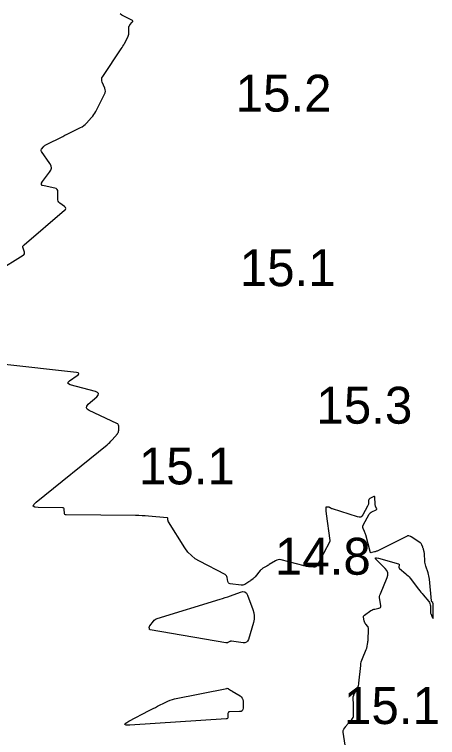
# Model space of a CAD drawing. Extents: x 1023796 to 1112670, y 656573 to 837340.
# Drawn here: x 1101264.9 to 1101322.3, y 689814.6 to 689912.6 of the extents above; entities that cross this region are included whole.
import ezdxf

# ---------------------------------------------------------------- set-up
doc = ezdxf.new("R2010")
doc.units = 0
doc.layers.add('V-CHAN-CONT-15FT', color=7, linetype='Continuous')
doc.layers.add('V-TOPO-SOUN', color=7, linetype='Continuous')

msp = doc.modelspace()

# ---------------------------------------------------------------- linework, layer by layer
at = {"layer": 'V-CHAN-CONT-15FT'}
for points in [[(1101262.576, 689877.823), (1101266.101, 689879.99), (1101266.202, 689880.072), (1101266.262, 689880.171), (1101266.28, 689880.284), (1101266.256, 689880.413), (1101266.076, 689880.959), (1101266.051, 689881.09), (1101266.064, 689881.21), (1101266.115, 689881.319), (1101266.206, 689881.417), (1101271.714, 689886.088), (1101271.825, 689886.215), (1101271.861, 689886.339), (1101271.82, 689886.462), (1101271.702, 689886.583), (1101271.079, 689887.063), (1101270.943, 689887.192), (1101270.848, 689887.341), (1101270.792, 689887.509), (1101270.777, 689887.696), (1101270.799, 689888.589), (1101270.778, 689888.781), (1101270.702, 689888.931), (1101270.573, 689889.037), (1101270.389, 689889.1), (1101268.938, 689889.388), (1101268.69, 689889.473), (1101268.569, 689889.605), (1101268.576, 689889.784), (1101268.71, 689890.01), (1101269.685, 689891.238), (1101269.858, 689891.527), (1101269.921, 689891.82), (1101269.875, 689892.115), (1101269.718, 689892.414), (1101268.569, 689894.044), (1101268.525, 689894.129), (1101268.513, 689894.212), (1101268.531, 689894.294), (1101268.582, 689894.375), (1101268.846, 689894.697), (1101268.915, 689894.773), (1101268.991, 689894.841), (1101269.074, 689894.9), (1101269.164, 689894.952), (1101271.466, 689896.114), (1101271.751, 689896.257), (1101272.037, 689896.4), (1101272.322, 689896.541), (1101272.609, 689896.682), (1101273.868, 689897.298), (1101274.09, 689897.42), (1101274.298, 689897.562), (1101274.492, 689897.722), (1101274.671, 689897.902), (1101275.357, 689898.662), (1101275.522, 689898.856), (1101275.673, 689899.06), (1101275.811, 689899.273), (1101275.935, 689899.496), (1101277.133, 689901.814), (1101277.212, 689902.014), (1101277.244, 689902.217), (1101277.227, 689902.421), (1101277.163, 689902.626), (1101276.808, 689903.453), (1101276.747, 689903.657), (1101276.738, 689903.856), (1101276.783, 689904.05), (1101276.882, 689904.239), (1101279.396, 689907.992), (1101279.51, 689908.167), (1101279.62, 689908.344), (1101279.726, 689908.525), (1101279.826, 689908.708), (1101280.276, 689909.548), (1101280.338, 689909.684), (1101280.381, 689909.823), (1101280.406, 689909.967), (1101280.413, 689910.116), (1101280.403, 689910.775), (1101280.412, 689910.894), (1101280.441, 689911.005), (1101280.492, 689911.108), (1101280.563, 689911.204), (1101280.89, 689911.572), (1101280.947, 689911.659), (1101280.957, 689911.737), (1101280.919, 689911.807), (1101280.834, 689911.867), (1101279.481, 689912.552), (1101279.268, 689912.7)], [(1101309.759, 689813.588), (1101309.503, 689815.362), (1101309.497, 689815.469), (1101309.511, 689815.571), (1101309.544, 689815.669), (1101309.596, 689815.762), (1101309.845, 689816.126), (1101309.909, 689816.216), (1101309.976, 689816.303), (1101310.047, 689816.387), (1101310.12, 689816.469), (1101310.677, 689817.066), (1101310.78, 689817.198), (1101310.852, 689817.342), (1101310.894, 689817.498), (1101310.906, 689817.665), (1101310.881, 689819.052), (1101310.88, 689819.106), (1101310.879, 689819.161), (1101310.878, 689819.216), (1101310.876, 689819.271), (1101310.872, 689819.49), (1101310.87, 689819.544), (1101310.868, 689819.599), (1101310.865, 689819.654), (1101310.862, 689819.708), (1101310.849, 689819.927), (1101310.847, 689819.981), (1101310.85, 689820.035), (1101310.857, 689820.089), (1101310.868, 689820.142), (1101310.93, 689820.385), (1101310.946, 689820.443), (1101310.966, 689820.499), (1101310.99, 689820.554), (1101311.016, 689820.607), (1101311.442, 689821.389), (1101311.514, 689821.54), (1101311.571, 689821.695), (1101311.611, 689821.855), (1101311.635, 689822.02), (1101311.866, 689824.384), (1101311.899, 689824.631), (1101311.951, 689824.874), (1101312.021, 689825.113), (1101312.11, 689825.346), (1101312.614, 689826.541), (1101312.653, 689826.639), (1101312.686, 689826.738), (1101312.713, 689826.839), (1101312.735, 689826.941), (1101312.814, 689827.355), (1101312.831, 689827.458), (1101312.845, 689827.562), (1101312.855, 689827.667), (1101312.862, 689827.771), (1101312.929, 689829.376), (1101312.925, 689829.46), (1101312.905, 689829.539), (1101312.871, 689829.613), (1101312.821, 689829.681), (1101312.561, 689829.977), (1101312.521, 689830.027), (1101312.487, 689830.08), (1101312.458, 689830.137), (1101312.434, 689830.196), (1101312.35, 689830.44), (1101312.331, 689830.501), (1101312.315, 689830.564), (1101312.304, 689830.627), (1101312.296, 689830.69), (1101312.266, 689831.006), (1101312.268, 689831.076), (1101312.286, 689831.138), (1101312.322, 689831.192), (1101312.375, 689831.238), (1101313.264, 689831.842), (1101313.385, 689831.915), (1101313.511, 689831.975), (1101313.643, 689832.02), (1101313.78, 689832.052), (1101314.341, 689832.153), (1101314.462, 689832.193), (1101314.541, 689832.262), (1101314.58, 689832.359), (1101314.579, 689832.486), (1101314.446, 689833.359), (1101314.43, 689833.55), (1101314.44, 689833.737), (1101314.476, 689833.922), (1101314.537, 689834.103), (1101315.456, 689836.309), (1101315.551, 689836.653), (1101315.539, 689836.975), (1101315.422, 689837.275), (1101315.199, 689837.553), (1101314.094, 689838.622), (1101313.898, 689838.843), (1101313.864, 689838.97), (1101313.991, 689839.004), (1101314.28, 689838.945), (1101316.99, 689838.166), (1101317.043, 689838.143), (1101317.078, 689838.108), (1101317.095, 689838.062), (1101317.095, 689838.004), (1101317.059, 689837.751), (1101317.057, 689837.691), (1101317.07, 689837.636), (1101317.097, 689837.587), (1101317.139, 689837.543), (1101317.99, 689836.837), (1101318.144, 689836.701), (1101318.29, 689836.558), (1101318.428, 689836.407), (1101318.557, 689836.248), (1101319.721, 689834.731), (1101319.874, 689834.533), (1101320.03, 689834.338), (1101320.188, 689834.144), (1101320.348, 689833.952), (1101321.107, 689833.054), (1101321.2, 689832.925), (1101321.267, 689832.787), (1101321.309, 689832.639), (1101321.326, 689832.481), (1101321.354, 689831.516), (1101321.355, 689831.498), (1101321.356, 689831.48), (1101321.356, 689831.475), (1101321.357, 689831.471), (1101321.358, 689831.466), (1101321.36, 689831.462), (1101321.606, 689830.864), (1101321.641, 689830.792), (1101321.667, 689830.771), (1101321.685, 689830.8), (1101321.694, 689830.879), (1101321.713, 689831.297), (1101321.717, 689831.402), (1101321.719, 689831.506), (1101321.719, 689831.611), (1101321.717, 689831.716), (1101321.685, 689832.79), (1101321.681, 689832.827), (1101321.671, 689832.861), (1101321.655, 689832.893), (1101321.633, 689832.922), (1101321.533, 689833.035), (1101321.511, 689833.064), (1101321.494, 689833.096), (1101321.482, 689833.13), (1101321.476, 689833.167), (1101321.196, 689836.092), (1101321.169, 689836.312), (1101321.129, 689836.528), (1101321.077, 689836.742), (1101321.013, 689836.954), (1101320.704, 689837.876), (1101320.653, 689838.046), (1101320.614, 689838.219), (1101320.587, 689838.394), (1101320.572, 689838.572), (1101320.526, 689839.48), (1101320.519, 689839.562), (1101320.509, 689839.642), (1101320.494, 689839.722), (1101320.475, 689839.801), (1101320.39, 689840.116), (1101320.368, 689840.195), (1101320.344, 689840.273), (1101320.317, 689840.35), (1101320.288, 689840.426), (1101320.152, 689840.771), (1101320.114, 689840.849), (1101320.066, 689840.92), (1101320.008, 689840.982), (1101319.939, 689841.036), (1101318.815, 689841.797), (1101318.767, 689841.827), (1101318.716, 689841.854), (1101318.663, 689841.876), (1101318.609, 689841.895), (1101318.387, 689841.961), (1101318.332, 689841.973), (1101318.278, 689841.973), (1101318.225, 689841.963), (1101318.173, 689841.943), (1101314.099, 689839.911), (1101314.012, 689839.871), (1101313.923, 689839.836), (1101313.833, 689839.806), (1101313.741, 689839.78), (1101313.369, 689839.69), (1101313.284, 689839.682), (1101313.217, 689839.702), (1101313.168, 689839.752), (1101313.135, 689839.83), (1101312.565, 689842.09), (1101312.532, 689842.206), (1101312.494, 689842.32), (1101312.45, 689842.432), (1101312.4, 689842.542), (1101312.19, 689842.977), (1101312.151, 689843.086), (1101312.14, 689843.194), (1101312.157, 689843.301), (1101312.201, 689843.407), (1101313.018, 689844.908), (1101313.087, 689845.015), (1101313.171, 689845.106), (1101313.27, 689845.181), (1101313.382, 689845.24), (1101313.954, 689845.484), (1101314.015, 689845.521), (1101314.048, 689845.568), (1101314.054, 689845.625), (1101314.033, 689845.692), (1101313.893, 689845.982), (1101313.862, 689846.056), (1101313.839, 689846.131), (1101313.824, 689846.209), (1101313.817, 689846.288), (1101313.784, 689847.15), (1101313.767, 689847.245), (1101313.726, 689847.297), (1101313.66, 689847.306), (1101313.57, 689847.272), (1101313.122, 689847.028), (1101313.047, 689846.975), (1101312.992, 689846.91), (1101312.957, 689846.832), (1101312.941, 689846.742), (1101312.919, 689846.355), (1101312.908, 689846.26), (1101312.887, 689846.168), (1101312.856, 689846.079), (1101312.815, 689845.992), (1101312.176, 689844.817), (1101312.038, 689844.631), (1101311.871, 689844.52), (1101311.673, 689844.484), (1101311.445, 689844.524), (1101308.024, 689845.614), (1101307.982, 689845.629), (1101307.941, 689845.646), (1101307.901, 689845.666), (1101307.863, 689845.688), (1101307.71, 689845.783), (1101307.672, 689845.804), (1101307.631, 689845.82), (1101307.589, 689845.832), (1101307.545, 689845.839), (1101307.251, 689845.869), (1101307.195, 689845.866), (1101307.157, 689845.846), (1101307.135, 689845.808), (1101307.13, 689845.753), (1101307.155, 689845.333), (1101307.161, 689845.242), (1101307.169, 689845.15), (1101307.179, 689845.059), (1101307.191, 689844.969), (1101307.694, 689841.344), (1101307.695, 689841.331), (1101307.696, 689841.319), (1101307.697, 689841.306), (1101307.697, 689841.293), (1101307.697, 689841.241), (1101307.696, 689841.229), (1101307.694, 689841.216), (1101307.69, 689841.205), (1101307.685, 689841.193), (1101305.964, 689837.962), (1101305.877, 689837.839), (1101305.769, 689837.756), (1101305.64, 689837.713), (1101305.489, 689837.711), (1101304.845, 689837.78), (1101304.684, 689837.801), (1101304.525, 689837.827), (1101304.366, 689837.859), (1101304.209, 689837.896), (1101301.091, 689838.706), (1101300.891, 689838.739), (1101300.698, 689838.73), (1101300.51, 689838.682), (1101300.329, 689838.592), (1101299.468, 689838.064), (1101299.362, 689838), (1101299.257, 689837.936), (1101299.15, 689837.874), (1101299.044, 689837.812), (1101298.617, 689837.565), (1101298.513, 689837.499), (1101298.417, 689837.425), (1101298.327, 689837.343), (1101298.244, 689837.252), (1101297.535, 689836.408), (1101297.474, 689836.339), (1101297.41, 689836.274), (1101297.343, 689836.213), (1101297.272, 689836.155), (1101296.982, 689835.93), (1101296.909, 689835.875), (1101296.835, 689835.822), (1101296.759, 689835.771), (1101296.681, 689835.722), (1101296.14, 689835.39), (1101296.021, 689835.33), (1101295.898, 689835.292), (1101295.77, 689835.277), (1101295.637, 689835.284), (1101294.149, 689835.482), (1101294.028, 689835.515), (1101293.936, 689835.577), (1101293.873, 689835.669), (1101293.839, 689835.79), (1101293.762, 689836.334), (1101293.73, 689836.461), (1101293.673, 689836.569), (1101293.589, 689836.66), (1101293.48, 689836.732), (1101290.015, 689838.516), (1101289.427, 689838.869), (1101288.902, 689839.288), (1101288.438, 689839.775), (1101288.037, 689840.33), (1101285.795, 689843.886), (1101285.77, 689843.931), (1101285.752, 689843.978), (1101285.739, 689844.027), (1101285.733, 689844.078), (1101285.722, 689844.285), (1101285.713, 689844.331), (1101285.692, 689844.366), (1101285.658, 689844.388), (1101285.613, 689844.399), (1101283.086, 689844.629), (1101282.648, 689844.664), (1101282.209, 689844.691), (1101281.769, 689844.709), (1101281.329, 689844.718), (1101271.93, 689844.82), (1101271.824, 689844.837), (1101271.748, 689844.882), (1101271.699, 689844.958), (1101271.68, 689845.063), (1101271.66, 689845.543), (1101271.641, 689845.648), (1101271.592, 689845.723), (1101271.516, 689845.768), (1101271.41, 689845.784), (1101268.12, 689845.79), (1101267.663, 689845.837), (1101267.467, 689845.977), (1101267.532, 689846.209), (1101267.858, 689846.533), (1101277.478, 689854.32), (1101277.654, 689854.47), (1101277.824, 689854.627), (1101277.986, 689854.791), (1101278.142, 689854.963), (1101278.877, 689855.814), (1101278.953, 689855.919), (1101279.008, 689856.033), (1101279.041, 689856.155), (1101279.052, 689856.285), (1101279.052, 689856.822), (1101279.037, 689856.947), (1101278.991, 689857.052), (1101278.915, 689857.138), (1101278.809, 689857.204), (1101275.048, 689858.961), (1101274.782, 689859.134), (1101274.672, 689859.331), (1101274.72, 689859.55), (1101274.926, 689859.793), (1101276.063, 689860.809), (1101276.266, 689861.044), (1101276.306, 689861.241), (1101276.182, 689861.399), (1101275.896, 689861.519), (1101272.477, 689862.457), (1101272.244, 689862.552), (1101272.152, 689862.671), (1101272.2, 689862.813), (1101272.389, 689862.978), (1101273.422, 689863.688), (1101273.609, 689863.848), (1101273.654, 689863.972), (1101273.556, 689864.06), (1101273.316, 689864.112), (1101263.206, 689865.226)]]:
    msp.add_lwpolyline(points, dxfattribs=at)
for points in [[(1101293.497, 689833.599), (1101293.844, 689833.717), (1101294.19, 689833.84), (1101295.57, 689834.341), (1101295.888, 689834.408), (1101296.153, 689834.358), (1101296.364, 689834.19), (1101296.522, 689833.906), (1101297.257, 689831.982), (1101297.386, 689831.545), (1101297.44, 689831.106), (1101297.419, 689830.664), (1101297.323, 689830.219), (1101296.64, 689827.932), (1101296.534, 689827.699), (1101296.377, 689827.544), (1101296.171, 689827.466), (1101295.915, 689827.467), (1101294.366, 689827.687), (1101294.297, 689827.692), (1101294.23, 689827.686), (1101294.164, 689827.669), (1101294.101, 689827.642), (1101293.85, 689827.512), (1101293.786, 689827.485), (1101293.721, 689827.469), (1101293.654, 689827.464), (1101293.585, 689827.471), (1101283.318, 689829.245), (1101283.27, 689829.26), (1101283.236, 689829.286), (1101283.215, 689829.324), (1101283.207, 689829.372), (1101283.202, 689829.591), (1101283.206, 689829.644), (1101283.218, 689829.694), (1101283.238, 689829.741), (1101283.268, 689829.785), (1101283.778, 689830.424), (1101283.881, 689830.535), (1101283.996, 689830.628), (1101284.125, 689830.701), (1101284.266, 689830.756), (1101292.798, 689833.375), (1101293.148, 689833.485)], [(1101293.924, 689818.059), (1101293.878, 689817.983), (1101293.862, 689817.879), (1101293.854, 689817.402), (1101293.837, 689817.296), (1101293.791, 689817.219), (1101293.716, 689817.169), (1101293.612, 689817.148), (1101280.554, 689816.328), (1101280.077, 689816.33), (1101279.895, 689816.414), (1101280.006, 689816.581), (1101280.413, 689816.831), (1101283.168, 689818.277), (1101283.45, 689818.425), (1101283.734, 689818.572), (1101284.018, 689818.718), (1101284.302, 689818.863), (1101285.441, 689819.441), (1101285.729, 689819.575), (1101286.024, 689819.69), (1101286.326, 689819.784), (1101286.636, 689819.858), (1101293.692, 689821.296), (1101293.763, 689821.304), (1101293.83, 689821.297), (1101293.895, 689821.275), (1101293.957, 689821.239), (1101294.197, 689821.067), (1101294.257, 689821.025), (1101294.319, 689820.984), (1101294.381, 689820.944), (1101294.444, 689820.906), (1101295.507, 689820.277), (1101295.68, 689820.145), (1101295.805, 689819.985), (1101295.881, 689819.797), (1101295.907, 689819.581), (1101295.916, 689818.629), (1101295.888, 689818.422), (1101295.801, 689818.273), (1101295.655, 689818.182), (1101295.449, 689818.148), (1101294.104, 689818.122), (1101294, 689818.105)]]:
    msp.add_lwpolyline(points, close=True, dxfattribs=at)

# ---------------------------------------------------------------- texts
at = {"layer": 'V-TOPO-SOUN'}
for s, p in [('15.2 ', (1101294.902, 689899.46)), ('15.1 ', (1101295.467, 689875.81)), ('15.3 ', (1101305.862, 689857.17)), ('15.1 ', (1101281.787, 689848.94)), ('14.8 ', (1101300.222, 689836.7)), ('15.1 ', (1101309.607, 689816.46))]:
    msp.add_text(s, height=5, dxfattribs=at).set_placement(p)

doc.saveas('drawing.dxf')
